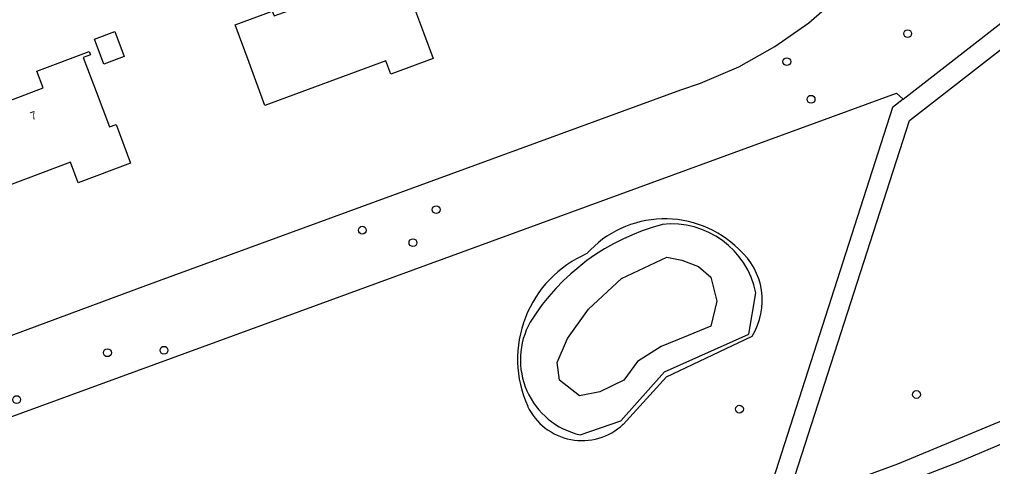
# Model space of a CAD drawing. Extents: x 162417 to 163721, y 384268 to 385416.
# Drawn here: x 163318.6 to 163440.1, y 385083.3 to 385139.1 of the extents above; entities that cross this region are included whole.
import ezdxf

# ---------------------------------------------------------------- set-up
doc = ezdxf.new("R2010")
doc.units = 0
for name, color, linetype in [('IMGEO_Boom', 7, 'Continuous'), ('IMGEO_Gemengd_bos', 7, 'Continuous'), ('IMGEO_Groenvoorziening', 7, 'Continuous'), ('IMGEO_Hek', 7, 'Continuous'), ('IMGEO_Meer_plas_ven_vijver', 7, 'Continuous'), ('IMGEO_Pand', 7, 'Continuous'), ('IMGEO_Pand_nummerreeks', 7, 'Continuous'), ('IMGEO_Voetpad_halfverhard', 7, 'Continuous')]:
    doc.layers.add(name, color=color, linetype=linetype)

msp = doc.modelspace()

# ---------------------------------------------------------------- linework, layer by layer
at = {"layer": 'IMGEO_Boom'}
for centre in [(163429.49, 385137.34), (163414.4, 385133.85), (163417.43, 385129.15), (163370.62, 385115.37), (163361.39, 385112.8), (163367.71, 385111.24), (163329.56, 385097.5), (163336.62, 385097.81), (163430.6, 385092.28), (163318.23, 385091.65), (163408.49, 385090.46)]:
    msp.add_circle(centre, 0.489, dxfattribs=at)
at = {"layer": 'IMGEO_Gemengd_bos'}
for points in [[(163309.74, 385096.79), (163334.35, 385105.91), (163401.17, 385130.32), (163403.61, 385131.15), (163408.39, 385133.19), (163412.92, 385135.72), (163417.17, 385138.71), (163421.08, 385142.13), (163454.58, 385172.9), (163428.4, 385202.91)], [(163302.99, 385084.22), (163428.12, 385129.89), (163428.95, 385129.15)]]:
    msp.add_lwpolyline(points, dxfattribs=at)
at = {"layer": 'IMGEO_Groenvoorziening'}
msp.add_lwpolyline([(163388.59, 385087.24), (163393.66, 385088.98), (163399.12, 385095.13), (163409.65, 385099.84), (163410.54, 385104.99)], dxfattribs=at)
for centre, radius, start, end in [((163406.01, 385086.59), 27.87, 104.8686, 148.0601), ((163400.03, 385102.87), 10.71, 11.3649, 96.2973), ((163390.76, 385096.63), 9.63, 150.7622, 256.9293)]:
    msp.add_arc(centre, radius, start, end, dxfattribs=at)
at = {"layer": 'IMGEO_Hek'}
msp.add_lwpolyline([(163393.97, 385088.56), (163399.39, 385094.51), (163410.07, 385099.55)], dxfattribs=at)
for centre, radius, start, end in [((163399.18, 385101.11), 13.11, 45.2641, 138.0497), ((163395.13, 385096.7), 14.35, 113.374, 204.1952), ((163402.88, 385104.02), 8.46, 328.1383, 49.205), ((163388.83, 385094.07), 7.53, 205.5767, 312.9932)]:
    msp.add_arc(centre, radius, start, end, dxfattribs=at)
at = {"layer": 'IMGEO_Meer_plas_ven_vijver'}
msp.add_lwpolyline([(163404.9, 385100.8), (163402.08, 385099.64), (163398.73, 385098.26), (163395.74, 385096.42), (163394.04, 385094.08), (163391.05, 385092.61), (163388.52, 385092.1), (163386, 385094.08), (163385.72, 385096.29), (163387.01, 385099.27), (163389.63, 385102.95), (163393.76, 385106.77), (163399.42, 385109.43), (163401.3, 385109.06), (163403.37, 385108.28), (163404.93, 385106.95), (163405.66, 385103.96), (163404.9, 385100.8)], dxfattribs=at)
at = {"layer": 'IMGEO_Pand'}
for points in [[(163367.28, 385142.19), (163369.02, 385137.5), (163370.23, 385134.22), (163364.95, 385132.27), (163364.33, 385133.96), (163349.23, 385128.38), (163347.25, 385133.74), (163345.52, 385138.43), (163350.15, 385140.15), (163350.37, 385139.55), (163352.82, 385140.46), (163351.57, 385143.84), (163360, 385146.95), (163361.83, 385142), (163362.43, 385140.4), (163367.28, 385142.19)], [(163331.64, 385134.49), (163329.11, 385133.54), (163327.94, 385136.65), (163330.47, 385137.6), (163331.64, 385134.49)], [(163330.64, 385126), (163332.45, 385121.18), (163325.9, 385118.72), (163324.94, 385121.28), (163319.32, 385119.17), (163314.64, 385117.41), (163313.41, 385120.68), (163306.42, 385118.05), (163304.93, 385122.01), (163304.09, 385124.24), (163306.76, 385125.24), (163311.08, 385126.87), (163310.9, 385127.36), (163316.68, 385129.53), (163316.94, 385128.82), (163321.55, 385130.56), (163320.75, 385132.67), (163327.29, 385135.13), (163327.46, 385134.69), (163326.55, 385134.35), (163328.15, 385130.11), (163329.81, 385125.69), (163330.64, 385126)]]:
    msp.add_lwpolyline(points, dxfattribs=at)
at = {"layer": 'IMGEO_Voetpad_halfverhard'}
for points in [[(163428.95, 385129.15), (163469.79, 385161.01)], [(163414.22, 385078.47), (163429.74, 385126.5), (163471.46, 385158.99)], [(163428.95, 385129.15), (163427.62, 385128.11), (163412.3, 385080.42)], [(163500.99, 385111.71), (163500, 385111.29), (163492.29, 385108.07), (163460.21, 385094.13), (163435.74, 385083.8), (163412, 385074.66), (163384.95, 385064.68), (163369.08, 385058.61), (163325.13, 385042.18)], [(163414.22, 385078.47), (163428.26, 385083.64), (163444.19, 385090.26), (163456.16, 385095.43)]]:
    msp.add_lwpolyline(points, dxfattribs=at)

# ---------------------------------------------------------------- texts
at = {"layer": 'IMGEO_Pand_nummerreeks'}
msp.add_text('7', height=1, rotation=20.6146, dxfattribs=at).set_placement((163320.14, 385126.52))

doc.saveas('drawing.dxf')
